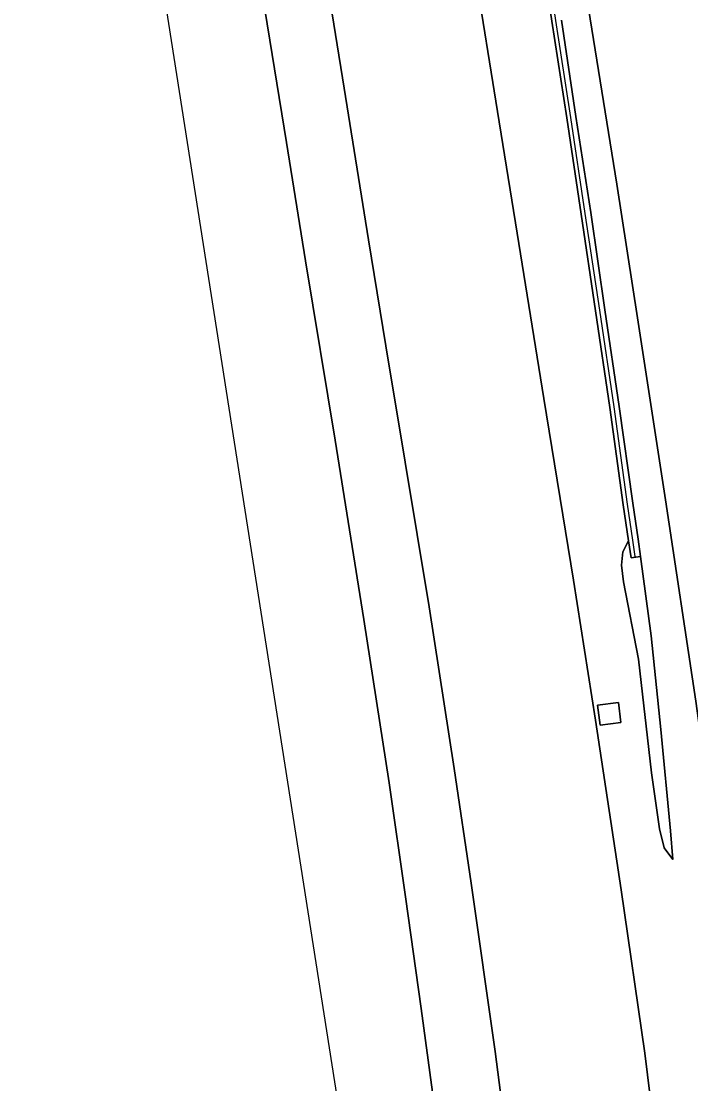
# Model space of a CAD drawing. Extents: x 157692 to 159674, y 381452 to 383291.
# Drawn here: x 157752.1 to 157807.2, y 382426 to 382513.5 of the extents above; entities that cross this region are included whole.
import ezdxf

# ---------------------------------------------------------------- set-up
doc = ezdxf.new("R2010")
doc.units = 0
for name, color, linetype in [('IMGEO_Berm_groen', 7, 'Continuous'), ('IMGEO_Geluidsscherm', 7, 'Continuous'), ('IMGEO_Grasland_overig', 7, 'Continuous'), ('IMGEO_Muur', 7, 'Continuous'), ('IMGEO_Rijbaan_autosnelweg', 7, 'Continuous'), ('IMGEO_Rijbaan_autoweg', 7, 'Continuous'), ('IMGEO_Terreindeel_gesloten', 7, 'Continuous')]:
    doc.layers.add(name, color=color, linetype=linetype)

msp = doc.modelspace()

# ---------------------------------------------------------------- linework, layer by layer
at = {"layer": 'IMGEO_Berm_groen'}
for points in [[(157796.559, 382513.638), (157797.762, 382505.69), (157798.983, 382497.782), (157800.15, 382489.774), (157801.334, 382481.825), (157802.44, 382473.853), (157802.896, 382470.887), (157803.082, 382469.451), (157803.953, 382462.918), (157804.753, 382455.224), (157805.547, 382446.866), (157805.739, 382444.493), (157805.028, 382445.474), (157804.641, 382447.018), (157803.989, 382451.634), (157802.913, 382460.994), (157801.668, 382467.377), (157801.525, 382468.737), (157801.628, 382469.836), (157802.101, 382470.753), (157801.665, 382473.719), (157800.557, 382481.73), (157799.372, 382489.699), (157798.188, 382497.667), (157797.006, 382505.577), (157795.763, 382513.542), (157794.58, 382521.472)], [(157791.851, 382422.955), (157791.1, 382428.701), (157789.129, 382442.564), (157787.718, 382451.986), (157785.67, 382465.322), (157783.69, 382477.235), (157782.105, 382486.797), (157780.679, 382495.543), (157778.671, 382508.032), (157776.805, 382519.608)], [(157789.467, 382517.569), (157791.308, 382506.117), (157792.923, 382496.1), (157795.103, 382482.477), (157797.562, 382467.502), (157799.386, 382455.991), (157801.483, 382442.011), (157803.442, 382428.557), (157804.35, 382421.197), (157805.619, 382411.1), (157806.714, 382401.296), (157808.051, 382389.911), (157808.988, 382379.581), (157810.161, 382368.043), (157810.9, 382360.359), (157811.518, 382353.041), (157812.819, 382349.909), (157814.642, 382345.584), (157815.498, 382343.534), (157816.182, 382341.743), (157816.43, 382341.075), (157816.637, 382340.183), (157816.813, 382338.873)], [(157771.944, 382515.723), (157773.925, 382503.558), (157775.489, 382493.819), (157777.934, 382479.039), (157780.29, 382464.273), (157782.379, 382450.823), (157783.72, 382441.415), (157784.998, 382432.224), (157786.308, 382422.718)], [(157822.215, 382339.45), (157822.051, 382342.528), (157821.595, 382347.328), (157821.255, 382352.682), (157819.86, 382363.76), (157819.148, 382370.957), (157818.254, 382377.772), (157817.428, 382383.858), (157816.378, 382391.469), (157815.587, 382397.973), (157814.678, 382404.543), (157813.944, 382410.792), (157813.375, 382415.284), (157812.084, 382424.992), (157810.889, 382434.504), (157809.606, 382443.251), (157807.648, 382457.547), (157805.15, 382474.122), (157802.826, 382489.124), (157801.125, 382500.113), (157798.667, 382515.46)]]:
    msp.add_lwpolyline(points, dxfattribs=at)
msp.add_lwpolyline([(157799.548, 382457.225), (157801.258, 382457.444), (157801.473, 382455.775), (157799.762, 382455.556)], close=True, dxfattribs=at)
at = {"layer": 'IMGEO_Geluidsscherm'}
msp.add_lwpolyline([(157802.645, 382469.451), (157802.448, 382470.803), (157802.012, 382473.769), (157800.903, 382481.78), (157799.719, 382489.75), (157798.534, 382497.719), (157797.352, 382505.63), (157796.109, 382513.595), (157794.926, 382521.524), (157793.701, 382529.513), (157792.383, 382537.418), (157791.102, 382545.36), (157789.861, 382553.287), (157788.581, 382561.213), (157787.28, 382569.175), (157786.039, 382577.082), (157784.74, 382585.007), (157783.439, 382592.95)], dxfattribs=at)
at = {"layer": 'IMGEO_Grasland_overig'}
msp.add_lwpolyline([(157805.739, 382444.493), (157805.547, 382446.866), (157804.753, 382455.224), (157803.953, 382462.918), (157803.082, 382469.451), (157802.305, 382469.356), (157802.101, 382470.753), (157801.628, 382469.836), (157801.525, 382468.737), (157801.668, 382467.377), (157802.913, 382460.994), (157803.989, 382451.634), (157804.641, 382447.018), (157805.028, 382445.474)], close=True, dxfattribs=at)
at = {"layer": 'IMGEO_Muur'}
msp.add_lwpolyline([(157794.58, 382521.472), (157795.763, 382513.542), (157797.006, 382505.577), (157798.188, 382497.667), (157799.372, 382489.699), (157800.557, 382481.73), (157801.665, 382473.719), (157802.101, 382470.753), (157802.305, 382469.356), (157803.082, 382469.451), (157802.896, 382470.887), (157802.44, 382473.853), (157801.334, 382481.825), (157800.15, 382489.774), (157798.983, 382497.782), (157797.762, 382505.69), (157796.559, 382513.638)], dxfattribs=at)
at = {"layer": 'IMGEO_Rijbaan_autosnelweg'}
for points in [[(157752.059, 382590.763), (157778.737, 382420.582)], [(157776.805, 382519.608), (157778.671, 382508.032), (157780.679, 382495.543), (157782.105, 382486.797), (157783.69, 382477.235), (157785.67, 382465.322), (157787.718, 382451.986), (157789.129, 382442.564), (157791.1, 382428.701), (157791.851, 382422.955)], [(157816.813, 382338.873), (157816.637, 382340.183), (157816.43, 382341.075), (157816.182, 382341.743), (157815.498, 382343.534), (157814.642, 382345.584), (157812.819, 382349.909), (157811.518, 382353.041), (157810.9, 382360.359), (157810.161, 382368.043), (157808.988, 382379.581), (157808.051, 382389.911), (157806.714, 382401.296), (157805.619, 382411.1), (157804.35, 382421.197), (157803.442, 382428.557), (157801.483, 382442.011), (157799.386, 382455.991), (157797.562, 382467.502), (157795.103, 382482.477), (157792.923, 382496.1), (157791.308, 382506.117), (157789.467, 382517.569)], [(157786.308, 382422.718), (157784.998, 382432.224), (157783.72, 382441.415), (157782.379, 382450.823), (157780.29, 382464.273), (157777.934, 382479.039), (157775.489, 382493.819), (157773.925, 382503.558), (157771.944, 382515.723)]]:
    msp.add_lwpolyline(points, dxfattribs=at)
at = {"layer": 'IMGEO_Rijbaan_autoweg'}
msp.add_lwpolyline([(157798.667, 382515.46), (157801.125, 382500.113), (157802.826, 382489.124), (157805.15, 382474.122), (157807.648, 382457.547), (157809.606, 382443.251), (157810.889, 382434.504), (157812.084, 382424.992), (157813.375, 382415.284), (157813.944, 382410.792), (157814.678, 382404.543), (157815.587, 382397.973), (157816.378, 382391.469), (157817.428, 382383.858), (157818.254, 382377.772), (157819.148, 382370.957), (157819.86, 382363.76), (157821.255, 382352.682), (157821.595, 382347.328), (157822.051, 382342.528), (157822.215, 382339.45)], dxfattribs=at)
at = {"layer": 'IMGEO_Terreindeel_gesloten'}
msp.add_lwpolyline([(157799.548, 382457.225), (157799.762, 382455.556), (157801.473, 382455.775), (157801.258, 382457.444)], close=True, dxfattribs=at)

doc.saveas('drawing.dxf')
